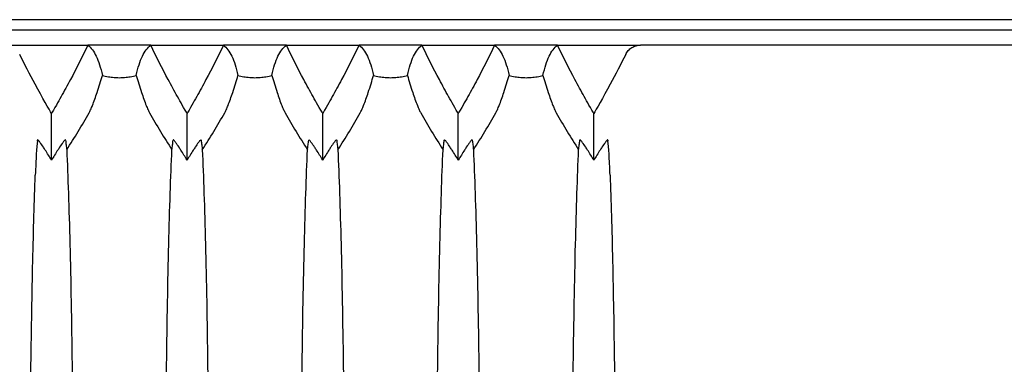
# Model space of a CAD drawing. Header units: millimetres. Extents: x 399 to 6076, y -1991 to 1602.
# Tile 277 of 324: x 5868 to 5897, y -232 to -222. Entities that reach past the tile are written whole.
import ezdxf

# ---------------------------------------------------------------- set-up
doc = ezdxf.new("R2010")
doc.units = ezdxf.units.MM
doc.layers.add('可見 (ISO)', color=7, linetype='Continuous', lineweight=25)

msp = doc.modelspace()

# ---------------------------------------------------------------- linework, layer by layer
at = {"layer": '可見 (ISO)'}
for p, q in [((5912.027, -221.583), (5840.027, -221.583)), ((5844.027, -221.883), (5908.027, -221.883)), ((5867.148, -222.333), (5869.599, -222.333)), ((5871.455, -222.333), (5869.599, -222.333)), ((5871.455, -222.333), (5873.599, -222.333)), ((5875.455, -222.333), (5873.599, -222.333)), ((5875.455, -222.333), (5877.599, -222.333)), ((5879.455, -222.333), (5877.599, -222.333)), ((5879.455, -222.333), (5881.599, -222.333)), ((5883.455, -222.333), (5881.599, -222.333)), ((5883.455, -222.333), (5885.907, -222.333)), ((5898.148, -222.333), (5885.907, -222.333)), ((5868.527, -225.732), (5868.527, -224.352)), ((5872.527, -225.732), (5872.527, -224.352)), ((5876.527, -225.732), (5876.527, -224.352)), ((5880.527, -225.732), (5880.527, -224.352)), ((5884.527, -225.732), (5884.527, -224.352)), ((5867.997, -226.083), (5867.997, -226.083)), ((5885.057, -226.083), (5885.057, -226.083))]:
    msp.add_line(p, q, dxfattribs=at)
for centre, major_axis, start_param, end_param in [((5847.313, -213.374), (24.612, -4.722), 5.933636, 5.989445), ((5893.742, -213.374), (-24.612, -4.722), 0.293741, 0.349549), ((5851.313, -213.374), (24.612, -4.722), 5.933636, 5.989445), ((5897.742, -213.374), (-24.612, -4.722), 0.293741, 0.349549), ((5855.313, -213.374), (24.612, -4.722), 5.933636, 5.989445), ((5901.742, -213.374), (-24.612, -4.722), 0.293741, 0.349549), ((5859.313, -213.374), (24.612, -4.722), 5.933636, 5.989445), ((5905.742, -213.374), (-24.612, -4.722), 0.293741, 0.349549)]:
    msp.add_ellipse(centre, major_axis=major_axis, ratio=0.903498, start_param=start_param, end_param=end_param, dxfattribs=at)
for points, knots in [([(5869.599, -222.333), (5869.435, -222.677), (5869.263, -223.018), (5868.995, -223.523), (5868.904, -223.69), (5868.764, -223.94), (5868.717, -224.022), (5868.623, -224.188), (5868.537, -224.335), (5868.527, -224.352)], [0.000001, 0.000001, 0.000001, 0.000001, 0.1158103, 0.1158103, 0.1736801, 0.1736801, 0.2025589, 0.2025589, 0.2315337, 0.2315337, 0.2315337, 0.2315337]), ([(5869.599, -222.333), (5869.694, -222.405), (5869.775, -222.515), (5869.917, -222.814), (5869.977, -223.002), (5870.027, -223.229)], [0.000001, 0.000001, 0.000001, 0.000001, 0.3426564, 0.3426564, 0.6852179, 0.6852179, 0.6852179, 0.6852179]), ([(5871.027, -223.229), (5871.078, -223.002), (5871.137, -222.814), (5871.279, -222.515), (5871.361, -222.405), (5871.455, -222.333)], [0.000001, 0.000001, 0.000001, 0.000001, 0.3426188, 0.3426188, 0.6852542, 0.6852542, 0.6852542, 0.6852542]), ([(5872.527, -224.352), (5872.518, -224.335), (5872.432, -224.188), (5872.337, -224.022), (5872.29, -223.94), (5872.151, -223.69), (5872.06, -223.523), (5871.791, -223.018), (5871.62, -222.677), (5871.455, -222.333)], [0.000001, 0.000001, 0.000001, 0.000001, 0.00576801, 0.00576801, 0.01151589, 0.01151589, 0.02303401, 0.02303401, 0.04608415, 0.04608415, 0.04608415, 0.04608415]), ([(5873.599, -222.333), (5873.435, -222.677), (5873.263, -223.018), (5872.995, -223.523), (5872.904, -223.69), (5872.764, -223.94), (5872.717, -224.022), (5872.623, -224.188), (5872.537, -224.335), (5872.527, -224.352)], [0.000001, 0.000001, 0.000001, 0.000001, 0.1158103, 0.1158103, 0.1736801, 0.1736801, 0.2025589, 0.2025589, 0.2315337, 0.2315337, 0.2315337, 0.2315337]), ([(5873.599, -222.333), (5873.694, -222.405), (5873.775, -222.515), (5873.917, -222.814), (5873.977, -223.002), (5874.027, -223.229)], [0.000001, 0.000001, 0.000001, 0.000001, 0.3426564, 0.3426564, 0.6852179, 0.6852179, 0.6852179, 0.6852179]), ([(5875.027, -223.229), (5875.078, -223.002), (5875.137, -222.814), (5875.279, -222.515), (5875.361, -222.405), (5875.455, -222.333)], [0.000001, 0.000001, 0.000001, 0.000001, 0.3426188, 0.3426188, 0.6852542, 0.6852542, 0.6852542, 0.6852542]), ([(5876.527, -224.352), (5876.518, -224.335), (5876.432, -224.188), (5876.337, -224.022), (5876.29, -223.94), (5876.151, -223.69), (5876.06, -223.523), (5875.791, -223.018), (5875.62, -222.677), (5875.455, -222.333)], [0.000001, 0.000001, 0.000001, 0.000001, 0.00576801, 0.00576801, 0.01151589, 0.01151589, 0.02303402, 0.02303402, 0.04608415, 0.04608415, 0.04608415, 0.04608415]), ([(5877.599, -222.333), (5877.435, -222.677), (5877.263, -223.018), (5876.995, -223.523), (5876.904, -223.69), (5876.764, -223.94), (5876.717, -224.022), (5876.623, -224.188), (5876.537, -224.335), (5876.527, -224.352)], [0.000001, 0.000001, 0.000001, 0.000001, 0.1158104, 0.1158104, 0.1736801, 0.1736801, 0.2025589, 0.2025589, 0.2315337, 0.2315337, 0.2315337, 0.2315337]), ([(5877.599, -222.333), (5877.694, -222.405), (5877.775, -222.515), (5877.917, -222.814), (5877.977, -223.002), (5878.027, -223.229)], [0.000001, 0.000001, 0.000001, 0.000001, 0.3426565, 0.3426565, 0.6852179, 0.6852179, 0.6852179, 0.6852179]), ([(5879.027, -223.229), (5879.078, -223.002), (5879.137, -222.814), (5879.279, -222.515), (5879.361, -222.405), (5879.455, -222.333)], [0.000001, 0.000001, 0.000001, 0.000001, 0.3426188, 0.3426188, 0.6852542, 0.6852542, 0.6852542, 0.6852542]), ([(5880.527, -224.352), (5880.518, -224.335), (5880.432, -224.188), (5880.337, -224.022), (5880.29, -223.94), (5880.151, -223.69), (5880.06, -223.523), (5879.791, -223.018), (5879.62, -222.677), (5879.455, -222.333)], [0.000001, 0.000001, 0.000001, 0.000001, 0.00576801, 0.00576801, 0.01151589, 0.01151589, 0.02303402, 0.02303402, 0.04608415, 0.04608415, 0.04608415, 0.04608415]), ([(5881.599, -222.333), (5881.435, -222.677), (5881.263, -223.018), (5880.995, -223.523), (5880.904, -223.69), (5880.764, -223.94), (5880.717, -224.022), (5880.623, -224.188), (5880.537, -224.335), (5880.527, -224.352)], [0.000001, 0.000001, 0.000001, 0.000001, 0.1158104, 0.1158104, 0.1736801, 0.1736801, 0.2025589, 0.2025589, 0.2315337, 0.2315337, 0.2315337, 0.2315337]), ([(5881.599, -222.333), (5881.694, -222.405), (5881.775, -222.515), (5881.917, -222.814), (5881.977, -223.002), (5882.027, -223.229)], [0.000001, 0.000001, 0.000001, 0.000001, 0.3426565, 0.3426565, 0.6852179, 0.6852179, 0.6852179, 0.6852179]), ([(5883.027, -223.229), (5883.078, -223.002), (5883.137, -222.814), (5883.279, -222.515), (5883.361, -222.405), (5883.455, -222.333)], [0.000001, 0.000001, 0.000001, 0.000001, 0.3426188, 0.3426188, 0.6852542, 0.6852542, 0.6852542, 0.6852542]), ([(5884.527, -224.352), (5884.518, -224.335), (5884.432, -224.188), (5884.337, -224.022), (5884.29, -223.94), (5884.151, -223.69), (5884.06, -223.523), (5883.791, -223.018), (5883.62, -222.677), (5883.455, -222.333)], [0.000001, 0.000001, 0.000001, 0.000001, 0.00576801, 0.00576801, 0.01151589, 0.01151589, 0.02303402, 0.02303402, 0.04608415, 0.04608415, 0.04608415, 0.04608415]), ([(5885.467, -222.607), (5885.486, -222.567), (5885.511, -222.53), (5885.572, -222.462), (5885.607, -222.432), (5885.686, -222.383), (5885.729, -222.364), (5885.817, -222.339), (5885.862, -222.333), (5885.907, -222.333)], [0, 0, 0, 0, 0.0135204, 0.0135204, 0.02746573, 0.02746573, 0.04149223, 0.04149223, 0.05500717, 0.05500717, 0.05500717, 0.05500717]), ([(5868.527, -224.352), (5868.465, -224.246), (5868.255, -223.885), (5867.885, -223.197), (5867.734, -222.903), (5867.588, -222.607)], [0.000001, 0.000001, 0.000001, 0.000001, 0.0373403, 0.0373403, 0.06476276, 0.06476276, 0.06476276, 0.06476276]), ([(5885.467, -222.607), (5885.321, -222.903), (5885.169, -223.197), (5884.799, -223.885), (5884.59, -224.246), (5884.527, -224.352)], [0.000001, 0.000001, 0.000001, 0.000001, 0.1003793, 0.1003793, 0.2370577, 0.2370577, 0.2370577, 0.2370577]), ([(5869.636, -224.333), (5869.643, -224.32), (5869.65, -224.307), (5869.665, -224.277), (5869.673, -224.261), (5869.7, -224.202), (5869.718, -224.158), (5869.782, -224), (5869.828, -223.869), (5869.928, -223.562), (5869.982, -223.384), (5870.027, -223.229)], [0, 0, 0, 0, 0.0047033, 0.0047033, 0.0100954, 0.0100954, 0.0241002, 0.0241002, 0.0656763, 0.0656763, 0.1177835, 0.1177835, 0.1177835, 0.1177835]), ([(5870.027, -223.229), (5870.078, -223.243), (5870.137, -223.257), (5870.255, -223.277), (5870.311, -223.285), (5870.423, -223.294), (5870.474, -223.296), (5870.581, -223.296), (5870.633, -223.294), (5870.744, -223.285), (5870.801, -223.277), (5870.918, -223.257), (5870.977, -223.243), (5871.027, -223.229)], [-0.1247328, -0.1247328, -0.1247328, -0.1247328, -0.0982905, -0.0982905, -0.0783586, -0.0783586, -0.0623217, -0.0623217, -0.0462805, -0.0462805, -0.0263056, -0.0263056, -0.000001, -0.000001, -0.000001, -0.000001]), ([(5871.027, -223.229), (5871.073, -223.385), (5871.127, -223.563), (5871.227, -223.869), (5871.273, -224.001), (5871.336, -224.158), (5871.355, -224.203), (5871.382, -224.261), (5871.39, -224.277), (5871.405, -224.307), (5871.412, -224.32), (5871.419, -224.333)], [0.000001, 0.000001, 0.000001, 0.000001, 0.0714922, 0.0714922, 0.1278125, 0.1278125, 0.1466939, 0.1466939, 0.1539664, 0.1539664, 0.1603115, 0.1603115, 0.1603115, 0.1603115]), ([(5873.636, -224.333), (5873.643, -224.32), (5873.65, -224.307), (5873.665, -224.277), (5873.673, -224.261), (5873.7, -224.202), (5873.718, -224.158), (5873.782, -224), (5873.828, -223.869), (5873.928, -223.562), (5873.982, -223.384), (5874.027, -223.229)], [0, 0, 0, 0, 0.0047033, 0.0047033, 0.0100954, 0.0100954, 0.0241002, 0.0241002, 0.0656763, 0.0656763, 0.1177835, 0.1177835, 0.1177835, 0.1177835]), ([(5874.027, -223.229), (5874.078, -223.243), (5874.137, -223.257), (5874.255, -223.277), (5874.311, -223.285), (5874.423, -223.294), (5874.474, -223.296), (5874.581, -223.296), (5874.633, -223.294), (5874.744, -223.285), (5874.801, -223.277), (5874.918, -223.257), (5874.977, -223.243), (5875.027, -223.229)], [-0.1247328, -0.1247328, -0.1247328, -0.1247328, -0.0982905, -0.0982905, -0.0783586, -0.0783586, -0.0623217, -0.0623217, -0.0462805, -0.0462805, -0.0263056, -0.0263056, -0.000001, -0.000001, -0.000001, -0.000001]), ([(5875.027, -223.229), (5875.073, -223.385), (5875.127, -223.563), (5875.227, -223.869), (5875.273, -224.001), (5875.336, -224.158), (5875.355, -224.203), (5875.382, -224.261), (5875.39, -224.277), (5875.405, -224.307), (5875.412, -224.32), (5875.419, -224.333)], [0.000001, 0.000001, 0.000001, 0.000001, 0.0714922, 0.0714922, 0.1278125, 0.1278125, 0.1466939, 0.1466939, 0.1539664, 0.1539664, 0.1603115, 0.1603115, 0.1603115, 0.1603115]), ([(5877.636, -224.333), (5877.643, -224.32), (5877.65, -224.307), (5877.665, -224.277), (5877.673, -224.261), (5877.7, -224.202), (5877.718, -224.158), (5877.782, -224), (5877.828, -223.869), (5877.928, -223.562), (5877.982, -223.384), (5878.027, -223.229)], [0, 0, 0, 0, 0.0047042, 0.0047042, 0.0100974, 0.0100974, 0.0241052, 0.0241052, 0.0657013, 0.0657013, 0.1178924, 0.1178924, 0.1178924, 0.1178924]), ([(5878.027, -223.229), (5878.078, -223.243), (5878.137, -223.257), (5878.255, -223.277), (5878.311, -223.285), (5878.423, -223.294), (5878.474, -223.296), (5878.581, -223.296), (5878.633, -223.294), (5878.744, -223.285), (5878.801, -223.277), (5878.918, -223.257), (5878.977, -223.243), (5879.027, -223.229)], [-0.1247327, -0.1247327, -0.1247327, -0.1247327, -0.0982902, -0.0982902, -0.0783586, -0.0783586, -0.0623217, -0.0623217, -0.0462805, -0.0462805, -0.0263058, -0.0263058, -0.000001, -0.000001, -0.000001, -0.000001]), ([(5879.027, -223.229), (5879.073, -223.385), (5879.127, -223.563), (5879.227, -223.869), (5879.273, -224), (5879.336, -224.158), (5879.355, -224.203), (5879.382, -224.261), (5879.39, -224.277), (5879.405, -224.307), (5879.412, -224.32), (5879.419, -224.333)], [0.000001, 0.000001, 0.000001, 0.000001, 0.0714924, 0.0714924, 0.1277503, 0.1277503, 0.146606, 0.146606, 0.1538685, 0.1538685, 0.1602048, 0.1602048, 0.1602048, 0.1602048]), ([(5881.636, -224.333), (5881.643, -224.32), (5881.65, -224.307), (5881.665, -224.277), (5881.673, -224.261), (5881.7, -224.202), (5881.718, -224.158), (5881.782, -224), (5881.828, -223.869), (5881.928, -223.562), (5881.982, -223.384), (5882.027, -223.229)], [0, 0, 0, 0, 0.0047042, 0.0047042, 0.0100974, 0.0100974, 0.0241052, 0.0241052, 0.0657013, 0.0657013, 0.1178924, 0.1178924, 0.1178924, 0.1178924]), ([(5882.027, -223.229), (5882.078, -223.243), (5882.137, -223.257), (5882.255, -223.277), (5882.311, -223.285), (5882.423, -223.294), (5882.474, -223.296), (5882.581, -223.296), (5882.633, -223.294), (5882.744, -223.285), (5882.801, -223.277), (5882.918, -223.257), (5882.977, -223.243), (5883.027, -223.229)], [-0.1247327, -0.1247327, -0.1247327, -0.1247327, -0.0982902, -0.0982902, -0.0783586, -0.0783586, -0.0623217, -0.0623217, -0.0462805, -0.0462805, -0.0263058, -0.0263058, -0.000001, -0.000001, -0.000001, -0.000001]), ([(5883.027, -223.229), (5883.073, -223.385), (5883.127, -223.563), (5883.227, -223.869), (5883.273, -224), (5883.336, -224.158), (5883.355, -224.203), (5883.382, -224.261), (5883.39, -224.277), (5883.405, -224.307), (5883.412, -224.32), (5883.419, -224.333)], [0.000001, 0.000001, 0.000001, 0.000001, 0.0714924, 0.0714924, 0.1277503, 0.1277503, 0.146606, 0.146606, 0.1538685, 0.1538685, 0.1602048, 0.1602048, 0.1602048, 0.1602048]), ([(5868.112, -225.167), (5868.1, -225.257), (5868.089, -225.384), (5868.068, -225.724), (5868.058, -225.933), (5868.049, -226.178)], [0, 0, 0, 0, 0.1132402, 0.1132402, 0.2273799, 0.2273799, 0.2273799, 0.2273799]), ([(5868.527, -225.732), (5868.467, -225.632), (5868.404, -225.529), (5868.326, -225.407), (5868.307, -225.379), (5868.253, -225.297), (5868.222, -225.251), (5868.177, -225.191), (5868.16, -225.168), (5868.136, -225.144), (5868.129, -225.138), (5868.118, -225.134), (5868.115, -225.136), (5868.115, -225.142)], [-0.08024384, -0.08024384, -0.08024384, -0.08024384, -0.05244875, -0.05244875, -0.04403813, -0.04403813, -0.02725332, -0.02725332, -0.01524627, -0.01524627, -0.00747113, -0.00747113, -0.000001, -0.000001, -0.000001, -0.000001]), ([(5868.94, -225.142), (5868.939, -225.136), (5868.936, -225.134), (5868.926, -225.138), (5868.918, -225.144), (5868.895, -225.168), (5868.877, -225.191), (5868.832, -225.251), (5868.801, -225.297), (5868.747, -225.379), (5868.729, -225.407), (5868.65, -225.53), (5868.587, -225.633), (5868.527, -225.732)], [-0.1004113, -0.1004113, -0.1004113, -0.1004113, -0.0910518, -0.0910518, -0.0813066, -0.0813066, -0.0662747, -0.0662747, -0.0452497, -0.0452497, -0.0347369, -0.0347369, -0.000001, -0.000001, -0.000001, -0.000001]), ([(5868.94, -225.142), (5868.946, -225.188), (5868.952, -225.235), (5868.964, -225.33), (5868.97, -225.378), (5868.975, -225.427)], [0.000001, 0.000001, 0.000001, 0.000001, 0.0584689, 0.0584689, 0.1165144, 0.1165144, 0.1165144, 0.1165144]), ([(5872.079, -225.427), (5872.085, -225.378), (5872.091, -225.33), (5872.103, -225.235), (5872.109, -225.188), (5872.115, -225.142)], [0.000001, 0.000001, 0.000001, 0.000001, 0.0583626, 0.0583626, 0.1171488, 0.1171488, 0.1171488, 0.1171488]), ([(5872.527, -225.732), (5872.467, -225.632), (5872.404, -225.529), (5872.326, -225.407), (5872.307, -225.379), (5872.253, -225.297), (5872.222, -225.251), (5872.177, -225.191), (5872.16, -225.168), (5872.136, -225.144), (5872.129, -225.138), (5872.118, -225.134), (5872.115, -225.136), (5872.115, -225.142)], [-0.08024384, -0.08024384, -0.08024384, -0.08024384, -0.05244875, -0.05244875, -0.04403813, -0.04403813, -0.02725332, -0.02725332, -0.01524627, -0.01524627, -0.00747113, -0.00747113, -0.000001, -0.000001, -0.000001, -0.000001]), ([(5872.94, -225.142), (5872.939, -225.136), (5872.936, -225.134), (5872.926, -225.138), (5872.918, -225.144), (5872.895, -225.168), (5872.877, -225.191), (5872.832, -225.251), (5872.801, -225.297), (5872.747, -225.379), (5872.729, -225.407), (5872.65, -225.53), (5872.587, -225.633), (5872.527, -225.732)], [-0.1004113, -0.1004113, -0.1004113, -0.1004113, -0.0910518, -0.0910518, -0.0813066, -0.0813066, -0.0662747, -0.0662747, -0.0452497, -0.0452497, -0.0347369, -0.0347369, -0.000001, -0.000001, -0.000001, -0.000001]), ([(5872.94, -225.142), (5872.946, -225.188), (5872.952, -225.235), (5872.964, -225.33), (5872.97, -225.378), (5872.975, -225.427)], [0.000001, 0.000001, 0.000001, 0.000001, 0.0584689, 0.0584689, 0.1165144, 0.1165144, 0.1165144, 0.1165144]), ([(5876.079, -225.427), (5876.085, -225.378), (5876.091, -225.33), (5876.103, -225.235), (5876.109, -225.188), (5876.115, -225.142)], [0.000001, 0.000001, 0.000001, 0.000001, 0.0583626, 0.0583626, 0.1171488, 0.1171488, 0.1171488, 0.1171488]), ([(5876.527, -225.732), (5876.467, -225.632), (5876.404, -225.529), (5876.326, -225.407), (5876.307, -225.379), (5876.253, -225.297), (5876.222, -225.251), (5876.177, -225.191), (5876.16, -225.168), (5876.136, -225.144), (5876.129, -225.138), (5876.118, -225.134), (5876.115, -225.136), (5876.115, -225.142)], [-0.08024384, -0.08024384, -0.08024384, -0.08024384, -0.05244875, -0.05244875, -0.04403813, -0.04403813, -0.02725332, -0.02725332, -0.01524627, -0.01524627, -0.00747113, -0.00747113, -0.000001, -0.000001, -0.000001, -0.000001]), ([(5876.94, -225.142), (5876.939, -225.136), (5876.936, -225.134), (5876.926, -225.138), (5876.918, -225.144), (5876.895, -225.168), (5876.877, -225.191), (5876.832, -225.251), (5876.801, -225.297), (5876.747, -225.379), (5876.729, -225.407), (5876.65, -225.53), (5876.587, -225.633), (5876.527, -225.732)], [-0.1004113, -0.1004113, -0.1004113, -0.1004113, -0.0910518, -0.0910518, -0.0813066, -0.0813066, -0.0662747, -0.0662747, -0.0452497, -0.0452497, -0.0347369, -0.0347369, -0.000001, -0.000001, -0.000001, -0.000001]), ([(5876.94, -225.142), (5876.946, -225.188), (5876.952, -225.235), (5876.964, -225.33), (5876.97, -225.378), (5876.975, -225.427)], [0.000001, 0.000001, 0.000001, 0.000001, 0.0584689, 0.0584689, 0.1165144, 0.1165144, 0.1165144, 0.1165144]), ([(5880.079, -225.427), (5880.085, -225.378), (5880.091, -225.33), (5880.103, -225.235), (5880.109, -225.188), (5880.115, -225.142)], [0.000001, 0.000001, 0.000001, 0.000001, 0.0583626, 0.0583626, 0.1171488, 0.1171488, 0.1171488, 0.1171488]), ([(5880.527, -225.732), (5880.467, -225.632), (5880.404, -225.529), (5880.326, -225.407), (5880.307, -225.379), (5880.253, -225.297), (5880.222, -225.251), (5880.177, -225.191), (5880.16, -225.168), (5880.136, -225.144), (5880.129, -225.138), (5880.118, -225.134), (5880.115, -225.136), (5880.115, -225.142)], [-0.08024384, -0.08024384, -0.08024384, -0.08024384, -0.05244875, -0.05244875, -0.04403813, -0.04403813, -0.02725332, -0.02725332, -0.01524627, -0.01524627, -0.00747113, -0.00747113, -0.000001, -0.000001, -0.000001, -0.000001]), ([(5880.94, -225.142), (5880.939, -225.136), (5880.936, -225.134), (5880.926, -225.138), (5880.918, -225.144), (5880.895, -225.168), (5880.877, -225.191), (5880.832, -225.251), (5880.801, -225.297), (5880.747, -225.379), (5880.729, -225.407), (5880.65, -225.53), (5880.587, -225.633), (5880.527, -225.732)], [-0.1004113, -0.1004113, -0.1004113, -0.1004113, -0.0910518, -0.0910518, -0.0813066, -0.0813066, -0.0662747, -0.0662747, -0.0452497, -0.0452497, -0.0347369, -0.0347369, -0.000001, -0.000001, -0.000001, -0.000001]), ([(5880.94, -225.142), (5880.946, -225.188), (5880.952, -225.235), (5880.964, -225.33), (5880.97, -225.378), (5880.975, -225.427)], [0.000001, 0.000001, 0.000001, 0.000001, 0.0584689, 0.0584689, 0.1165144, 0.1165144, 0.1165144, 0.1165144]), ([(5884.079, -225.427), (5884.085, -225.378), (5884.091, -225.33), (5884.103, -225.235), (5884.109, -225.188), (5884.115, -225.142)], [0.000001, 0.000001, 0.000001, 0.000001, 0.0583626, 0.0583626, 0.1171488, 0.1171488, 0.1171488, 0.1171488]), ([(5884.527, -225.732), (5884.467, -225.632), (5884.404, -225.529), (5884.326, -225.407), (5884.307, -225.379), (5884.253, -225.297), (5884.222, -225.251), (5884.177, -225.191), (5884.16, -225.168), (5884.136, -225.144), (5884.129, -225.138), (5884.118, -225.134), (5884.115, -225.136), (5884.115, -225.142)], [-0.08024384, -0.08024384, -0.08024384, -0.08024384, -0.05244875, -0.05244875, -0.04403813, -0.04403813, -0.02725332, -0.02725332, -0.01524627, -0.01524627, -0.00747113, -0.00747113, -0.000001, -0.000001, -0.000001, -0.000001]), ([(5884.94, -225.142), (5884.939, -225.136), (5884.936, -225.134), (5884.926, -225.138), (5884.918, -225.144), (5884.895, -225.168), (5884.877, -225.191), (5884.832, -225.251), (5884.801, -225.297), (5884.747, -225.379), (5884.729, -225.407), (5884.65, -225.53), (5884.587, -225.633), (5884.527, -225.732)], [-0.1004113, -0.1004113, -0.1004113, -0.1004113, -0.0910518, -0.0910518, -0.0813066, -0.0813066, -0.0662747, -0.0662747, -0.0452497, -0.0452497, -0.0347369, -0.0347369, -0.000001, -0.000001, -0.000001, -0.000001]), ([(5885.006, -226.178), (5884.997, -225.933), (5884.987, -225.725), (5884.966, -225.385), (5884.955, -225.257), (5884.943, -225.167)], [0, 0, 0, 0, 0.1138928, 0.1138928, 0.2273372, 0.2273372, 0.2273372, 0.2273372]), ([(5868.975, -225.427), (5869.01, -226.212), (5869.042, -227.152), (5869.095, -229.294), (5869.117, -230.489), (5869.154, -233.454), (5869.165, -235.263), (5869.165, -238.888), (5869.154, -240.697), (5869.117, -243.665), (5869.095, -244.864), (5869.042, -247.01), (5869.01, -247.953), (5868.975, -248.74)], [0.000001, 0.000001, 0.000001, 0.000001, 0.408065, 0.408065, 0.818786, 0.818786, 1.357583, 1.357583, 1.896436, 1.896436, 2.308017, 2.308017, 2.716908, 2.716908, 2.716908, 2.716908]), ([(5872.079, -248.74), (5872.044, -247.954), (5872.013, -247.014), (5871.96, -244.872), (5871.938, -243.677), (5871.9, -240.712), (5871.889, -238.903), (5871.889, -235.278), (5871.9, -233.469), (5871.938, -230.501), (5871.959, -229.302), (5872.013, -227.156), (5872.044, -226.214), (5872.079, -225.427)], [0.000001, 0.000001, 0.000001, 0.000001, 0.408065, 0.408065, 0.818786, 0.818786, 1.357583, 1.357583, 1.896436, 1.896436, 2.308017, 2.308017, 2.716908, 2.716908, 2.716908, 2.716908]), ([(5872.975, -225.427), (5873.01, -226.212), (5873.042, -227.152), (5873.095, -229.294), (5873.117, -230.489), (5873.154, -233.454), (5873.165, -235.263), (5873.165, -238.888), (5873.154, -240.697), (5873.117, -243.665), (5873.095, -244.864), (5873.042, -247.01), (5873.01, -247.953), (5872.975, -248.74)], [0.000001, 0.000001, 0.000001, 0.000001, 0.408065, 0.408065, 0.818786, 0.818786, 1.357583, 1.357583, 1.896436, 1.896436, 2.308017, 2.308017, 2.716908, 2.716908, 2.716908, 2.716908]), ([(5876.079, -248.74), (5876.044, -247.954), (5876.013, -247.014), (5875.96, -244.872), (5875.938, -243.677), (5875.9, -240.712), (5875.889, -238.903), (5875.889, -235.278), (5875.9, -233.469), (5875.938, -230.501), (5875.959, -229.302), (5876.013, -227.156), (5876.044, -226.214), (5876.079, -225.427)], [0.000001, 0.000001, 0.000001, 0.000001, 0.408065, 0.408065, 0.818786, 0.818786, 1.357583, 1.357583, 1.896436, 1.896436, 2.308017, 2.308017, 2.716908, 2.716908, 2.716908, 2.716908]), ([(5876.975, -225.427), (5877.01, -226.212), (5877.042, -227.152), (5877.095, -229.294), (5877.117, -230.489), (5877.154, -233.454), (5877.165, -235.263), (5877.165, -238.888), (5877.154, -240.697), (5877.117, -243.665), (5877.095, -244.864), (5877.042, -247.01), (5877.01, -247.953), (5876.975, -248.74)], [0.000001, 0.000001, 0.000001, 0.000001, 0.408065, 0.408065, 0.818786, 0.818786, 1.357583, 1.357583, 1.896436, 1.896436, 2.308017, 2.308017, 2.716908, 2.716908, 2.716908, 2.716908]), ([(5880.079, -248.74), (5880.044, -247.954), (5880.013, -247.014), (5879.96, -244.872), (5879.938, -243.677), (5879.9, -240.712), (5879.889, -238.903), (5879.889, -235.278), (5879.9, -233.469), (5879.938, -230.501), (5879.959, -229.302), (5880.013, -227.156), (5880.044, -226.214), (5880.079, -225.427)], [0.000001, 0.000001, 0.000001, 0.000001, 0.408065, 0.408065, 0.818786, 0.818786, 1.357583, 1.357583, 1.896436, 1.896436, 2.308017, 2.308017, 2.716908, 2.716908, 2.716908, 2.716908]), ([(5880.975, -225.427), (5881.01, -226.212), (5881.042, -227.152), (5881.095, -229.294), (5881.117, -230.489), (5881.154, -233.454), (5881.165, -235.263), (5881.165, -238.888), (5881.154, -240.697), (5881.117, -243.665), (5881.095, -244.864), (5881.042, -247.01), (5881.01, -247.953), (5880.975, -248.74)], [0.000001, 0.000001, 0.000001, 0.000001, 0.408065, 0.408065, 0.818786, 0.818786, 1.357583, 1.357583, 1.896436, 1.896436, 2.308017, 2.308017, 2.716908, 2.716908, 2.716908, 2.716908]), ([(5884.079, -248.74), (5884.044, -247.954), (5884.013, -247.014), (5883.96, -244.872), (5883.938, -243.677), (5883.9, -240.712), (5883.889, -238.903), (5883.889, -235.278), (5883.9, -233.469), (5883.938, -230.501), (5883.959, -229.302), (5884.013, -227.156), (5884.044, -226.214), (5884.079, -225.427)], [0.000001, 0.000001, 0.000001, 0.000001, 0.408065, 0.408065, 0.818786, 0.818786, 1.357583, 1.357583, 1.896436, 1.896436, 2.308017, 2.308017, 2.716908, 2.716908, 2.716908, 2.716908]), ([(5868.049, -247.988), (5868.021, -247.241), (5867.996, -246.39), (5867.953, -244.507), (5867.935, -243.482), (5867.9, -240.711), (5867.889, -238.902), (5867.889, -235.277), (5867.9, -233.468), (5867.935, -230.694), (5867.953, -229.667), (5867.996, -227.78), (5868.021, -226.926), (5868.049, -226.178)], [0.000001, 0.000001, 0.000001, 0.000001, 0.347263, 0.347263, 0.696748, 0.696748, 1.236931, 1.236931, 1.777162, 1.777162, 2.127375, 2.127375, 2.47533, 2.47533, 2.47533, 2.47533]), ([(5885.006, -226.178), (5885.034, -226.925), (5885.059, -227.777), (5885.101, -229.659), (5885.119, -230.684), (5885.154, -233.455), (5885.165, -235.264), (5885.165, -238.889), (5885.154, -240.698), (5885.119, -243.472), (5885.102, -244.499), (5885.059, -246.386), (5885.034, -247.24), (5885.006, -247.988)], [0.000001, 0.000001, 0.000001, 0.000001, 0.347263, 0.347263, 0.696748, 0.696748, 1.236931, 1.236931, 1.777162, 1.777162, 2.127375, 2.127375, 2.47533, 2.47533, 2.47533, 2.47533])]:
    msp.add_open_spline(points, degree=3, knots=knots, dxfattribs=at)
for points in [[(5868.112, -225.167), (5868.113, -225.159), (5868.114, -225.15), (5868.115, -225.142)], [(5884.94, -225.142), (5884.941, -225.15), (5884.942, -225.159), (5884.943, -225.167)]]:
    msp.add_open_spline(points, degree=3, dxfattribs=at)

doc.saveas('drawing.dxf')
